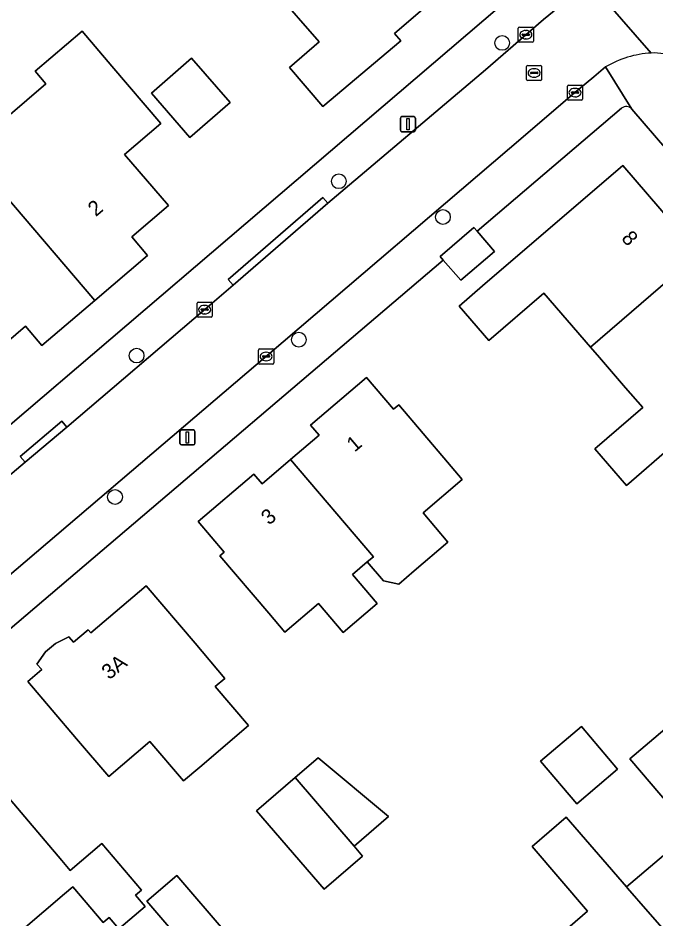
# Model space of a CAD drawing. Extents: x 161772 to 163126, y 383092 to 383917.
# Drawn here: x 162433.7 to 162476, y 383382.9 to 383442.8 of the extents above; entities that cross this region are included whole.
import ezdxf

# ---------------------------------------------------------------- set-up
doc = ezdxf.new("R2010")
doc.units = 0
for name, color, linetype in [('IMGEO_Boom', 7, 'Continuous'), ('IMGEO_Erf', 7, 'Continuous'), ('IMGEO_Kolk', 7, 'Continuous'), ('IMGEO_Lichtmast', 7, 'Continuous'), ('IMGEO_Pand', 7, 'Continuous'), ('IMGEO_Pand_nummerreeks', 7, 'Continuous'), ('IMGEO_Rijbaan_lokaal_gesloten', 7, 'Continuous'), ('IMGEO_Rijbaan_lokaal_open', 7, 'Continuous'), ('IMGEO_Rioolput', 7, 'Continuous'), ('IMGEO_Voetpad_open', 7, 'Continuous')]:
    doc.layers.add(name, color=color, linetype=linetype)

msp = doc.modelspace()

# ---------------------------------------------------------------- linework, layer by layer
at = {"layer": 'IMGEO_Boom'}
for centre in [(162465.826, 383441.098), (162454.981, 383431.914), (162461.895, 383429.541), (162452.324, 383421.396), (162441.549, 383420.342), (162440.119, 383410.953)]:
    msp.add_circle(centre, 0.489, dxfattribs=at)
at = {"layer": 'IMGEO_Erf'}
for points in [[(162439.546, 383475.883), (162426.801, 383475.456), (162425.429, 383475.046), (162424.669, 383474.563), (162400.868, 383453.897), (162399.336, 383452.584), (162328.478, 383391.862), (162318.405, 383382.124), (162326.388, 383374.044), (162352.897, 383347.213), (162466.894, 383444.571), (162467.039, 383444.858), (162466.94, 383445.164), (162440.986, 383475.293)], [(162473.759, 383436.76), (162464.164, 383428.593), (162465.309, 383427.261), (162463.073, 383425.339), (162461.918, 383426.682), (162359.973, 383339.918)], [(162469.181, 383381.473), (162471.492, 383383.46), (162467.811, 383387.744), (162470.086, 383389.699), (162474.088, 383385.068), (162478.415, 383388.739), (162474.314, 383393.573), (162489.4, 383406.371), (162493.01, 383409.473), (162500, 383401.316), (162503.481, 383397.254), (162506.255, 383399.731), (162500, 383407.002), (162474.445, 383436.708)], [(162477.259, 383414.456), (162474.081, 383411.71), (162471.979, 383414.143), (162475.158, 383416.888), (162474.015, 383418.211), (162472.286, 383420.213), (162471.685, 383420.909), (162468.586, 383424.496), (162464.946, 383421.352), (162462.976, 383423.633), (162464.531, 383424.969), (162473.835, 383432.967), (162478.88, 383427.098)]]:
    msp.add_lwpolyline(points, dxfattribs=at)
for points in [[(162445.737, 383450.675), (162448.655, 383453.201), (162448.982, 383452.822), (162453.008, 383456.307), (162455.423, 383453.518), (162456.358, 383453.194), (162457.211, 383452.209), (162457.377, 383451.347), (162457.93, 383450.708), (162458.48, 383450.072), (162459.3, 383449.788), (162460.276, 383448.661), (162460.425, 383447.882), (162462.73, 383445.22), (162458.68, 383441.714), (162459.088, 383441.242), (162453.927, 383436.877), (162451.715, 383439.459), (162453.684, 383441.163), (162450.784, 383444.513), (162447.985, 383447.746), (162446.094, 383446.108), (162443.753, 383448.812)], [(162437.931, 383441.872), (162439.912, 383439.552), (162443.159, 383435.75), (162440.756, 383433.697), (162443.659, 383430.298), (162441.232, 383428.225), (162442.282, 383426.995), (162438.775, 383424), (162435.269, 383421.007), (162434.172, 383422.292), (162431.748, 383420.223), (162428.847, 383423.623), (162426.444, 383421.572), (162423.198, 383425.375), (162421.218, 383427.695), (162424.39, 383430.403), (162427.575, 383426.671), (162432.731, 383431.073), (162430.296, 383433.923), (162435.52, 383438.387), (162434.815, 383439.213)], [(162445.207, 383440.076), (162447.754, 383437.134), (162445.085, 383434.823), (162442.538, 383437.765)], [(162447.083, 383407.043), (162447.367, 383407.284), (162445.629, 383409.326), (162449.334, 383412.479), (162449.885, 383411.832), (162451.775, 383413.441), (162453.664, 383415.049), (162453.098, 383415.714), (162456.822, 383418.883), (162458.608, 383416.785), (162458.955, 383417.081), (162462.196, 383413.274), (162463.176, 383412.122), (162460.575, 383409.909), (162462.229, 383407.965), (162459.983, 383406.054), (162458.961, 383405.172), (162457.942, 383405.379), (162456.87, 383406.64), (162455.894, 383405.81), (162457.529, 383403.889), (162455.265, 383401.963), (162453.635, 383403.879), (162451.398, 383401.974), (162450.324, 383403.235)], [(162445.74, 383393.018), (162444.666, 383392.105), (162442.433, 383394.729), (162439.698, 383392.401), (162437.57, 383394.902), (162434.329, 383398.709), (162435.248, 383399.492), (162434.932, 383399.863), (162435.508, 383400.684), (162436.156, 383401.235), (162437.048, 383401.679), (162437.363, 383401.309), (162438.336, 383402.137), (162438.516, 383401.925), (162442.193, 383405.055), (162445.433, 383401.248), (162447.419, 383398.914), (162446.773, 383398.364), (162448.978, 383395.773)], [(162470.78, 383390.575), (162468.375, 383393.41), (162471.085, 383395.709), (162473.49, 383392.874)], [(162429.216, 383378.172), (162428, 383379.601), (162425.892, 383377.806), (162422.508, 383381.782), (162419.268, 383385.59), (162421.861, 383387.797), (162421.223, 383388.547), (162424.01, 383390.918), (162426.797, 383393.29), (162427.567, 383392.385), (162430.052, 383394.501), (162436.588, 383386.822), (162437.148, 383386.165), (162439.242, 383387.948), (162441.875, 383384.854), (162441.479, 383384.517), (162442.123, 383383.769), (162440.373, 383382.279), (162439.733, 383383.03), (162439.342, 383382.698), (162437.321, 383385.071), (162436.772, 383384.603), (162432.492, 383380.961)], [(162449.515, 383390.112), (162452.08, 383392.321), (162453.603, 383393.633), (162458.273, 383389.742), (162455.993, 383387.778), (162456.562, 383387.117), (162453.998, 383384.908)], [(162442.229, 383384.112), (162444.214, 383385.821), (162447.567, 383381.929), (162445.582, 383380.22)]]:
    msp.add_lwpolyline(points, close=True, dxfattribs=at)
msp.add_arc((162474.076, 383436.387), 0.489, 40.96538, 130.36496, dxfattribs=at)
at = {"layer": 'IMGEO_Kolk'}
for p, q in [((162466.899, 383441.219), (162466.899, 383442.071)), ((162466.974, 383442.145), (162467.826, 383442.145)), ((162467.158, 383441.639), (162467.158, 383441.651)), ((162467.201, 383441.688), (162467.599, 383441.688)), ((162467.387, 383441.925), (162467.412, 383441.925)), ((162467.642, 383441.651), (162467.642, 383441.639)), ((162467.9, 383442.071), (162467.9, 383441.219)), ((162467.826, 383441.145), (162466.974, 383441.145)), ((162467.596, 383441.602), (162467.198, 383441.602)), ((162467.41, 383441.365), (162467.385, 383441.365)), ((162470.163, 383437.374), (162470.163, 383438.226)), ((162470.238, 383438.3), (162471.09, 383438.3)), ((162470.651, 383438.08), (162470.676, 383438.08)), ((162471.164, 383438.226), (162471.164, 383437.374)), ((162470.422, 383437.794), (162470.422, 383437.806)), ((162470.86, 383437.757), (162470.462, 383437.757)), ((162470.465, 383437.843), (162470.863, 383437.843)), ((162470.674, 383437.52), (162470.649, 383437.52)), ((162470.906, 383437.806), (162470.906, 383437.794)), ((162471.09, 383437.3), (162470.238, 383437.3)), ((162445.569, 383422.965), (162445.569, 383423.817)), ((162445.644, 383423.891), (162446.496, 383423.891)), ((162446.057, 383423.671), (162446.082, 383423.671)), ((162446.57, 383423.817), (162446.57, 383422.965)), ((162445.828, 383423.385), (162445.828, 383423.397)), ((162446.266, 383423.348), (162445.868, 383423.348)), ((162445.871, 383423.434), (162446.269, 383423.434)), ((162446.08, 383423.111), (162446.055, 383423.111)), ((162446.312, 383423.397), (162446.312, 383423.385)), ((162446.496, 383422.891), (162445.644, 383422.891)), ((162449.653, 383419.856), (162449.653, 383420.708)), ((162449.728, 383420.782), (162450.58, 383420.782)), ((162450.654, 383420.708), (162450.654, 383419.856)), ((162449.912, 383420.276), (162449.912, 383420.288)), ((162450.35, 383420.239), (162449.952, 383420.239)), ((162449.955, 383420.325), (162450.353, 383420.325)), ((162450.141, 383420.562), (162450.166, 383420.562)), ((162450.396, 383420.288), (162450.396, 383420.276)), ((162450.58, 383419.782), (162449.728, 383419.782)), ((162450.164, 383420.002), (162450.139, 383420.002))]:
    msp.add_line(p, q, dxfattribs=at)
for points in [[(162466.899, 383441.219), (162466.899, 383442.071)], [(162466.974, 383442.145), (162467.826, 383442.145)], [(162467.9, 383442.071), (162467.9, 383441.219)], [(162467.826, 383441.145), (162466.974, 383441.145)], [(162470.163, 383437.374), (162470.163, 383438.226)], [(162470.238, 383438.3), (162471.09, 383438.3)], [(162471.164, 383438.226), (162471.164, 383437.374)], [(162471.09, 383437.3), (162470.238, 383437.3)], [(162445.569, 383422.965), (162445.569, 383423.817)], [(162445.644, 383423.891), (162446.496, 383423.891)], [(162446.57, 383423.817), (162446.57, 383422.965)], [(162446.496, 383422.891), (162445.644, 383422.891)], [(162449.653, 383419.856), (162449.653, 383420.708)], [(162449.728, 383420.782), (162450.58, 383420.782)], [(162450.654, 383420.708), (162450.654, 383419.856)], [(162450.58, 383419.782), (162449.728, 383419.782)]]:
    msp.add_lwpolyline(points, dxfattribs=at)
for centre, radius, start, end in [((162466.976, 383442.069), 0.0765, 91.55205, 178.44795), ((162466.976, 383442.069), 0.0765, 91.55205, 178.44795), ((162467.198, 383441.648), 0.0403, 85.87752, 175.75265), ((162467.195, 383441.638), 0.0366, 178.93798, 274.71019), ((162467.599, 383441.645), 0.043, 264.86636, 352.45326), ((162467.603, 383441.65), 0.0386, 1.73085, 96.63898), ((162467.824, 383442.069), 0.0765, 1.55205, 88.44795), ((162467.824, 383442.069), 0.0765, 1.55205, 88.44795), ((162466.976, 383441.221), 0.0765, 181.55205, 268.44795), ((162466.976, 383441.221), 0.0765, 181.55205, 268.44795), ((162467.824, 383441.221), 0.0765, 271.55205, 358.44795), ((162467.824, 383441.221), 0.0765, 271.55205, 358.44795), ((162470.24, 383438.224), 0.0765, 91.55205, 178.44795), ((162470.24, 383438.224), 0.0765, 91.55205, 178.44795), ((162471.088, 383438.224), 0.0765, 1.55205, 88.44795), ((162471.088, 383438.224), 0.0765, 1.55205, 88.44795), ((162470.462, 383437.803), 0.0403, 85.87752, 175.75265), ((162470.459, 383437.793), 0.0366, 178.93798, 274.71019), ((162470.863, 383437.8), 0.043, 264.86636, 352.45326), ((162470.867, 383437.805), 0.0386, 1.73085, 96.63898), ((162470.24, 383437.376), 0.0765, 181.55205, 268.44795), ((162470.24, 383437.376), 0.0765, 181.55205, 268.44795), ((162471.088, 383437.376), 0.0765, 271.55205, 358.44795), ((162471.088, 383437.376), 0.0765, 271.55205, 358.44795), ((162445.646, 383423.815), 0.0765, 91.55205, 178.44795), ((162445.646, 383423.815), 0.0765, 91.55205, 178.44795), ((162446.494, 383423.815), 0.0765, 1.55205, 88.44795), ((162446.494, 383423.815), 0.0765, 1.55205, 88.44795), ((162445.868, 383423.394), 0.0403, 85.87752, 175.75265), ((162445.865, 383423.384), 0.0366, 178.93798, 274.71019), ((162446.269, 383423.391), 0.043, 264.86636, 352.45326), ((162446.273, 383423.396), 0.0386, 1.73085, 96.63898), ((162445.646, 383422.967), 0.0765, 181.55205, 268.44795), ((162445.646, 383422.967), 0.0765, 181.55205, 268.44795), ((162446.494, 383422.967), 0.0765, 271.55205, 358.44795), ((162446.494, 383422.967), 0.0765, 271.55205, 358.44795), ((162449.73, 383420.706), 0.0765, 91.55205, 178.44795), ((162449.73, 383420.706), 0.0765, 91.55205, 178.44795), ((162450.578, 383420.706), 0.0765, 1.55205, 88.44795), ((162450.578, 383420.706), 0.0765, 1.55205, 88.44795), ((162449.952, 383420.285), 0.0403, 85.87752, 175.75265), ((162449.949, 383420.275), 0.0366, 178.93798, 274.71019), ((162450.353, 383420.282), 0.043, 264.86636, 352.45326), ((162450.357, 383420.287), 0.0386, 1.73085, 96.63898), ((162449.73, 383419.858), 0.0765, 181.55205, 268.44795), ((162449.73, 383419.858), 0.0765, 181.55205, 268.44795), ((162450.578, 383419.858), 0.0765, 271.55205, 358.44795), ((162450.578, 383419.858), 0.0765, 271.55205, 358.44795)]:
    msp.add_arc(centre, radius, start, end, dxfattribs=at)
for centre, major_axis, ratio, start_param, end_param in [((162467.386, 383441.645), (-0.387, 0.002), 0.722429, 4.712389, 7.853982), ((162467.411, 383441.645), (-0.39, 0.002), 0.717154, 1.570796, 4.712389), ((162470.65, 383437.8), (-0.387, 0.002), 0.722429, 4.712389, 7.853982), ((162470.675, 383437.8), (-0.39, 0.002), 0.717154, 1.570796, 4.712389), ((162446.056, 383423.391), (-0.387, 0.002), 0.722429, 4.712389, 7.853982), ((162446.081, 383423.391), (-0.39, 0.002), 0.717154, 1.570796, 4.712389), ((162450.14, 383420.282), (-0.387, 0.002), 0.722429, 4.712389, 7.853982), ((162450.165, 383420.282), (-0.39, 0.002), 0.717154, 1.570796, 4.712389)]:
    msp.add_ellipse(centre, major_axis=major_axis, ratio=ratio, start_param=start_param, end_param=end_param, dxfattribs=at)
at = {"layer": 'IMGEO_Lichtmast'}
for p, q in [((162459.075, 383435.305), (162459.075, 383436.105)), ((162459.075, 383436.105), (162459.075, 383435.305)), ((162459.175, 383436.205), (162459.965, 383436.205)), ((162459.965, 383436.205), (162459.175, 383436.205)), ((162460.065, 383436.105), (162460.065, 383435.305)), ((162460.065, 383435.305), (162460.065, 383436.105)), ((162459.965, 383435.205), (162459.175, 383435.205)), ((162459.175, 383435.205), (162459.965, 383435.205)), ((162444.433, 383414.508), (162444.433, 383415.308)), ((162444.433, 383415.308), (162444.433, 383414.508)), ((162444.533, 383415.408), (162445.323, 383415.408)), ((162445.323, 383415.408), (162444.533, 383415.408)), ((162445.423, 383415.308), (162445.423, 383414.508)), ((162445.423, 383414.508), (162445.423, 383415.308)), ((162445.323, 383414.408), (162444.533, 383414.408)), ((162444.533, 383414.408), (162445.323, 383414.408))]:
    msp.add_line(p, q, dxfattribs=at)
for points in [[(162459.495, 383436.08), (162459.645, 383436.08), (162459.645, 383435.33), (162459.495, 383435.33), (162459.495, 383436.08)], [(162444.853, 383415.283), (162445.003, 383415.283), (162445.003, 383414.533), (162444.853, 383414.533), (162444.853, 383415.283)]]:
    msp.add_lwpolyline(points, dxfattribs=at)
for centre, start, end in [((162459.175, 383436.105), 90, 180), ((162459.175, 383436.105), 90, 180), ((162459.965, 383436.105), 0, 90), ((162459.965, 383436.105), 360, 90), ((162459.175, 383435.305), 180, 270), ((162459.175, 383435.305), 180, 270), ((162459.965, 383435.305), 270, 0), ((162459.965, 383435.305), 270, 0), ((162444.533, 383415.308), 90, 180), ((162444.533, 383415.308), 90, 180), ((162445.323, 383415.308), 0, 90), ((162445.323, 383415.308), 360, 90), ((162444.533, 383414.508), 180, 270), ((162444.533, 383414.508), 180, 270), ((162445.323, 383414.508), 270, 0), ((162445.323, 383414.508), 270, 0)]:
    msp.add_arc(centre, 0.1, start, end, dxfattribs=at)
at = {"layer": 'IMGEO_Pand'}
for points in [[(162450.784, 383444.513), (162453.684, 383441.163), (162451.715, 383439.459), (162453.927, 383436.877), (162459.088, 383441.242), (162458.68, 383441.714), (162462.73, 383445.22), (162460.425, 383447.882), (162460.276, 383448.661), (162459.3, 383449.788), (162458.48, 383450.072), (162457.93, 383450.708)], [(162440.756, 383433.697), (162443.159, 383435.75), (162439.912, 383439.552), (162437.931, 383441.872), (162434.815, 383439.213), (162435.52, 383438.387), (162430.296, 383433.923), (162432.731, 383431.073), (162438.775, 383424), (162442.282, 383426.995), (162441.232, 383428.225), (162443.659, 383430.298)], [(162447.754, 383437.134), (162445.207, 383440.076), (162442.538, 383437.765), (162445.085, 383434.823)], [(162478.412, 383426.695), (162478.88, 383427.098), (162473.835, 383432.967), (162464.531, 383424.969), (162462.976, 383423.633), (162464.946, 383421.352), (162468.586, 383424.496), (162471.685, 383420.909)], [(162438.775, 383424), (162432.731, 383431.073), (162427.575, 383426.671), (162424.39, 383430.403), (162421.218, 383427.695), (162423.198, 383425.375), (162426.444, 383421.572), (162428.847, 383423.623), (162431.748, 383420.223), (162434.172, 383422.292), (162435.269, 383421.007)], [(162464.164, 383428.593), (162463.956, 383428.835), (162461.72, 383426.913), (162461.918, 383426.682), (162463.073, 383425.339), (162465.309, 383427.261)], [(162483.791, 383420.523), (162481.965, 383422.648), (162481.778, 383423.639), (162481.201, 383424.31), (162480.41, 383424.37), (162478.412, 383426.695), (162471.685, 383420.909), (162472.286, 383420.213), (162474.015, 383418.211), (162475.158, 383416.888), (162471.979, 383414.143), (162474.081, 383411.71), (162477.259, 383414.456), (162477.034, 383414.716)], [(162462.196, 383413.274), (162458.955, 383417.081), (162458.608, 383416.785), (162456.822, 383418.883), (162453.098, 383415.714), (162453.664, 383415.049), (162451.775, 383413.441), (162457.275, 383406.985), (162456.87, 383406.64), (162457.942, 383405.379), (162458.961, 383405.172), (162459.983, 383406.054), (162462.229, 383407.965), (162460.575, 383409.909), (162463.176, 383412.122)], [(162457.275, 383406.985), (162451.775, 383413.441), (162449.885, 383411.832), (162449.334, 383412.479), (162445.629, 383409.326), (162447.367, 383407.284), (162447.083, 383407.043), (162450.324, 383403.235), (162451.398, 383401.974), (162453.635, 383403.879), (162455.265, 383401.963), (162457.529, 383403.889), (162455.894, 383405.81), (162456.87, 383406.64)], [(162500, 383394.271), (162503.481, 383397.254), (162500, 383401.316), (162493.01, 383409.473), (162489.4, 383406.371), (162474.314, 383393.573), (162478.415, 383388.739), (162474.088, 383385.068), (162474.161, 383384.983), (162475.491, 383383.445), (162480.594, 383377.64)], [(162447.419, 383398.914), (162445.433, 383401.248), (162442.193, 383405.055), (162438.516, 383401.925), (162438.336, 383402.137), (162437.363, 383401.309), (162437.048, 383401.679), (162436.156, 383401.235), (162435.508, 383400.684), (162434.932, 383399.863), (162435.248, 383399.492), (162434.329, 383398.709), (162437.57, 383394.902), (162439.698, 383392.401), (162442.433, 383394.729), (162444.666, 383392.105), (162445.74, 383393.018), (162448.978, 383395.773), (162446.773, 383398.364)], [(162470.78, 383390.575), (162473.49, 383392.874), (162471.085, 383395.709), (162468.375, 383393.41)], [(162430.052, 383394.501), (162427.567, 383392.385), (162426.797, 383393.29), (162424.01, 383390.918), (162432.492, 383380.961), (162436.772, 383384.603), (162437.321, 383385.071), (162439.342, 383382.698), (162439.733, 383383.03), (162440.373, 383382.279), (162442.123, 383383.769), (162441.479, 383384.517), (162441.875, 383384.854), (162439.242, 383387.948), (162437.148, 383386.165), (162436.588, 383386.822)], [(162452.08, 383392.321), (162455.993, 383387.778), (162458.273, 383389.742), (162453.603, 383393.633)], [(162452.08, 383392.321), (162449.515, 383390.112), (162453.998, 383384.908), (162456.562, 383387.117), (162455.993, 383387.778)], [(162474.088, 383385.068), (162470.086, 383389.699), (162467.811, 383387.744), (162471.492, 383383.46), (162469.181, 383381.473), (162470.244, 383380.236), (162469.634, 383379.712), (162475.226, 383373.195), (162480.244, 383377.488), (162480.348, 383377.43), (162480.594, 383377.64), (162475.491, 383383.445), (162474.161, 383384.983)], [(162447.567, 383381.929), (162444.214, 383385.821), (162442.229, 383384.112), (162445.582, 383380.22)]]:
    msp.add_lwpolyline(points, close=True, dxfattribs=at)
at = {"layer": 'IMGEO_Rijbaan_lokaal_gesloten'}
msp.add_lwpolyline([(162470.726, 383446.161), (162475.725, 383440.425)], dxfattribs=at)
msp.add_arc((162475.917, 383436.752), 3.678, 40.87416, 92.99408, dxfattribs=at)
at = {"layer": 'IMGEO_Rijbaan_lokaal_open'}
for points in [[(162475.725, 383440.425), (162470.726, 383446.161)], [(162469.273, 383443.237), (162468.583, 383442.649), (162467.401, 383441.644), (162464.712, 383439.31), (162454.253, 383430.47), (162447.968, 383425.022), (162446.096, 383423.413), (162436.917, 383415.597), (162434.147, 383413.256), (162432.723, 383412.04), (162429.515, 383409.32), (162429.14, 383408.995), (162413.674, 383395.746), (162413.031, 383395.18), (162406.665, 383389.811), (162396.585, 383381.239)], [(162397.667, 383375.493), (162410.454, 383386.374), (162415.583, 383390.864), (162425.424, 383399.181), (162430.032, 383403.124), (162432.811, 383405.498), (162450.221, 383420.341), (162467.384, 383434.995), (162470.664, 383437.801), (162471.92, 383438.853), (162472.696, 383439.503)]]:
    msp.add_lwpolyline(points, dxfattribs=at)
msp.add_arc((162476.091, 383433.787), 6.649, 93.15448, 120.70506, dxfattribs=at)
at = {"layer": 'IMGEO_Rioolput'}
for p, q in [((162467.449, 383438.678), (162467.449, 383439.53)), ((162467.524, 383439.604), (162468.376, 383439.604)), ((162467.937, 383439.384), (162467.962, 383439.384)), ((162468.45, 383439.53), (162468.45, 383438.678)), ((162467.708, 383439.098), (162467.708, 383439.11)), ((162468.146, 383439.061), (162467.748, 383439.061)), ((162467.751, 383439.147), (162468.149, 383439.147)), ((162467.96, 383438.824), (162467.935, 383438.824)), ((162468.192, 383439.11), (162468.192, 383439.098)), ((162468.376, 383438.604), (162467.524, 383438.604))]:
    msp.add_line(p, q, dxfattribs=at)
for points in [[(162467.449, 383438.678), (162467.449, 383439.53)], [(162467.524, 383439.604), (162468.376, 383439.604)], [(162468.45, 383439.53), (162468.45, 383438.678)], [(162468.376, 383438.604), (162467.524, 383438.604)]]:
    msp.add_lwpolyline(points, dxfattribs=at)
for centre, radius, start, end in [((162467.526, 383439.528), 0.0765, 91.55205, 178.44795), ((162467.526, 383439.528), 0.0765, 91.55205, 178.44795), ((162468.374, 383439.528), 0.0765, 1.55205, 88.44795), ((162468.374, 383439.528), 0.0765, 1.55205, 88.44795), ((162467.526, 383438.68), 0.0765, 181.55205, 268.44795), ((162467.526, 383438.68), 0.0765, 181.55205, 268.44795), ((162467.748, 383439.107), 0.0403, 85.87752, 175.75265), ((162467.745, 383439.097), 0.0366, 178.93798, 274.71019), ((162468.149, 383439.104), 0.043, 264.86636, 352.45326), ((162468.153, 383439.109), 0.0386, 1.73085, 96.63898), ((162468.374, 383438.68), 0.0765, 271.55205, 358.44795), ((162468.374, 383438.68), 0.0765, 271.55205, 358.44795)]:
    msp.add_arc(centre, radius, start, end, dxfattribs=at)
for centre, major_axis, ratio, start_param, end_param in [((162467.936, 383439.104), (-0.387, 0.002), 0.722429, 4.712389, 7.853982), ((162467.961, 383439.104), (-0.39, 0.002), 0.717154, 1.570796, 4.712389)]:
    msp.add_ellipse(centre, major_axis=major_axis, ratio=ratio, start_param=start_param, end_param=end_param, dxfattribs=at)
at = {"layer": 'IMGEO_Voetpad_open'}
for points in [[(162464.712, 383439.31), (162467.401, 383441.644), (162468.583, 383442.649), (162469.273, 383443.237), (162466.94, 383445.164), (162467.039, 383444.858), (162466.894, 383444.571), (162352.897, 383347.213), (162350.426, 383345.321), (162350.947, 383344.803)], [(162396.585, 383381.239), (162406.665, 383389.811), (162406.343, 383390.193), (162412.709, 383395.562), (162413.031, 383395.18), (162413.674, 383395.746), (162429.14, 383408.995), (162429.515, 383409.32), (162429.201, 383409.689), (162432.399, 383412.42), (162432.723, 383412.04), (162434.147, 383413.256), (162433.825, 383413.637), (162436.595, 383415.978), (162436.917, 383415.597), (162446.096, 383423.413), (162447.968, 383425.022), (162447.641, 383425.399), (162453.926, 383430.847), (162454.253, 383430.47), (162464.712, 383439.31)], [(162474.445, 383436.708), (162472.696, 383439.503), (162471.92, 383438.853), (162470.664, 383437.801), (162467.384, 383434.995), (162450.221, 383420.341), (162432.811, 383405.498), (162430.032, 383403.124), (162430.357, 383402.745), (162425.749, 383398.802), (162425.424, 383399.181), (162415.583, 383390.864), (162415.912, 383390.488), (162410.783, 383385.998), (162410.454, 383386.374), (162397.667, 383375.493)], [(162472.696, 383439.503), (162474.445, 383436.708), (162500, 383407.002), (162506.255, 383399.731), (162508.849, 383404.307), (162508.288, 383404.84), (162507.61, 383404.908), (162506.284, 383405.065)], [(162461.918, 383426.682), (162461.72, 383426.913), (162463.956, 383428.835), (162464.164, 383428.593), (162473.759, 383436.76)], [(162357.311, 383338.364), (162357.692, 383337.967), (162359.973, 383339.918), (162461.918, 383426.682)]]:
    msp.add_lwpolyline(points, dxfattribs=at)
for points in [[(162447.968, 383425.022), (162454.253, 383430.47), (162453.926, 383430.847), (162447.641, 383425.399)], [(162434.147, 383413.256), (162436.917, 383415.597), (162436.595, 383415.978), (162433.825, 383413.637)]]:
    msp.add_lwpolyline(points, close=True, dxfattribs=at)
for centre, radius, start, end in [((162476.091, 383433.787), 6.649, 93.15448, 120.70506), ((162475.917, 383436.752), 3.678, 40.87416, 92.99408), ((162474.076, 383436.387), 0.489, 40.96538, 130.36496)]:
    msp.add_arc(centre, radius, start, end, dxfattribs=at)

# ---------------------------------------------------------------- texts
at = {"layer": 'IMGEO_Pand_nummerreeks'}
for s, rotation, p in [('2', 40.22737, (162438.842, 383429.524)), ('8', 310.67979, (162473.694, 383428.1)), ('1', 40.49093, (162456.031, 383413.894)), ('3', 40.49093, (162450.347, 383409.042)), ('3A', 38.53141, (162439.729, 383398.781))]:
    msp.add_text(s, height=1, rotation=rotation, dxfattribs=at).set_placement(p)

doc.saveas('drawing.dxf')
